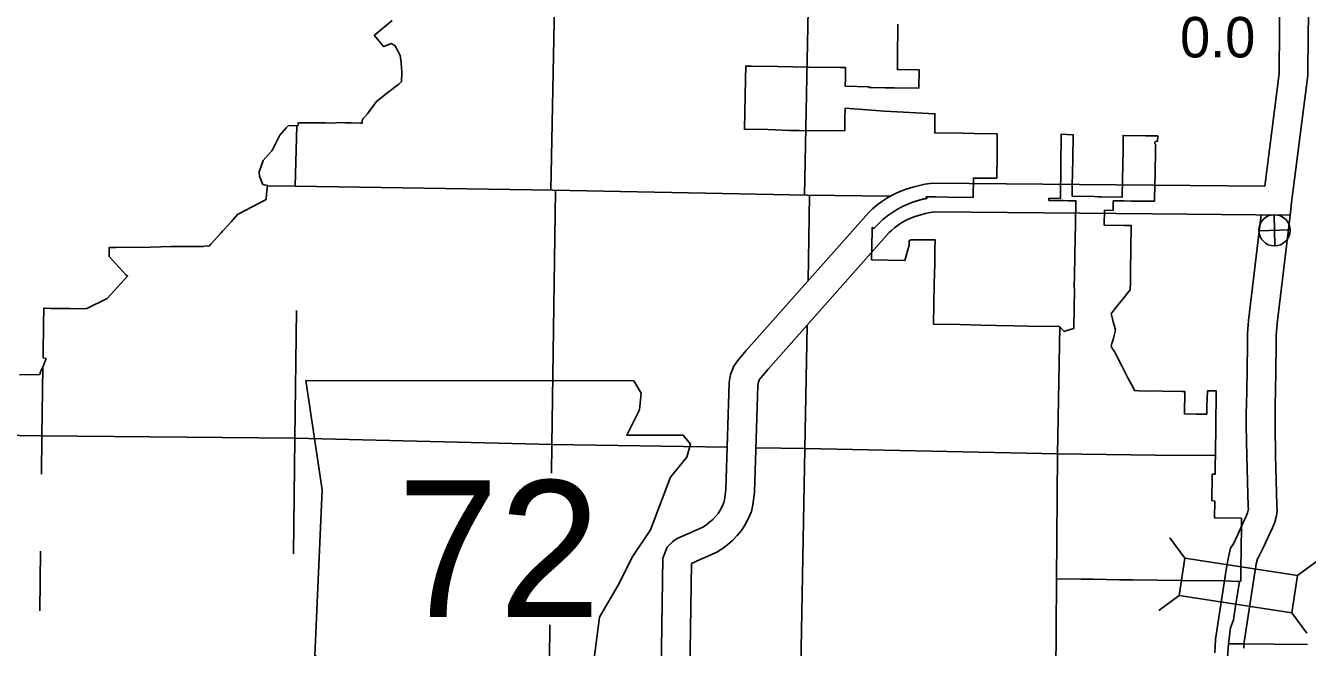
# Model space of a CAD drawing. Extents: x 77230 to 630905, y 790554 to 1662844.
# Drawn here: x 233840 to 260599, y 1608426 to 1621421 of the extents above; entities that cross this region are included whole.
import ezdxf

# ---------------------------------------------------------------- set-up
doc = ezdxf.new("R2010")
doc.units = 0
for name, color, linetype in [('Level 12', 7, 'Continuous'), ('Level 15', 7, 'Continuous'), ('Level 16', 7, 'Continuous'), ('Level 19', 7, 'Continuous'), ('Level 22', 7, 'Continuous'), ('Level 24', 7, 'Continuous'), ('Level 31', 7, 'Continuous'), ('Level 34', 7, 'Continuous')]:
    doc.layers.add(name, color=color, linetype=linetype)

msp = doc.modelspace()

# ---------------------------------------------------------------- linework, layer by layer
at = {"layer": 'Level 12'}
for points in [[(241493, 1621531), (241124, 1621221), (241120, 1621218)], [(248994, 1620573), (249535, 1620565), (250197, 1620555), (250856, 1620544), (250912, 1620543), (250957, 1620542), (250955, 1620327), (250951, 1620152), (251442, 1620144), (251442, 1620128), (251511, 1620126), (251781, 1620122), (251973, 1620119), (252486, 1620111), (252496, 1620496), (252038, 1620506), (252040, 1620524), (252040, 1620543), (252041, 1620648), (252042, 1620748), (252043, 1620766), (252044, 1620841), (252044, 1620848), (252045, 1620948), (252046, 1621048), (252048, 1621149), (252049, 1621249), (252050, 1621349), (252052, 1621449)], [(241120, 1621218), (241283, 1621021), (241295, 1621006), (241314, 1620984), (241319, 1620983), (241475, 1621048), (241551, 1621006), (241611, 1620895), (241656, 1620809), (241659, 1620804), (241675, 1620697), (241680, 1620666), (241681, 1620660), (241682, 1620646), (241692, 1620448), (241692, 1620442), (241689, 1620252), (241649, 1620214), (241631, 1620200), (241466, 1620069), (241452, 1620060), (241403, 1620026), (241165, 1619838), (240977, 1619574), (240923, 1619511), (240886, 1619477), (240865, 1619439), (240864, 1619383), (240828, 1619382), (240647, 1619389), (240603, 1619390), (240517, 1619392), (240419, 1619394), (240222, 1619384), (240110, 1619388), (240059, 1619389), (239955, 1619391), (239531, 1619389), (239530, 1619334), (239323, 1619327), (239283, 1619282), (239149, 1619131), (239063, 1618964), (239006, 1618852), (238983, 1618807), (238968, 1618790), (238798, 1618601), (238718, 1618367), (238721, 1618271), (238791, 1618098), (238892, 1618081), (238886, 1618027), (238872, 1617898), (238860, 1617788), (238280, 1617482), (238271, 1617477), (238130, 1617321), (237957, 1617129), (237952, 1617124), (237916, 1617084), (237710, 1616856), (237669, 1616810), (237669, 1616810), (237611, 1616816), (237547, 1616806), (237294, 1616805), (237020, 1616804), (236989, 1616803), (236877, 1616801), (236450, 1616791), (235720, 1616783), (235584, 1616781), (235586, 1616659), (235587, 1616594), (235929, 1616210), (235969, 1616185), (235541, 1615721), (235119, 1615509), (235119, 1615509), (235026, 1615504), (234766, 1615511), (234736, 1615512), (234693, 1615511), (234569, 1615510), (234388, 1615510), (234367, 1615510), (234248, 1615513), (234237, 1615513), (234218, 1615514), (234217, 1615476), (234217, 1615452), (234214, 1615238), (234212, 1615038), (234211, 1614927), (234209, 1614811), (234207, 1614624), (234205, 1614481), (234268, 1614463), (234203, 1614294), (234180, 1614247)], [(252459, 1617762), (252462, 1617763), (252464, 1617764), (252467, 1617765), (252470, 1617765), (252473, 1617766), (252475, 1617767), (252478, 1617768), (252481, 1617769), (252484, 1617769), (252486, 1617770), (252489, 1617771), (252492, 1617772), (252495, 1617772), (252497, 1617773), (252500, 1617774), (252503, 1617775), (252506, 1617776), (252508, 1617776), (252511, 1617777), (252514, 1617778), (252516, 1617778), (252519, 1617779), (252522, 1617780), (252525, 1617781), (252527, 1617781), (252530, 1617782), (252533, 1617783), (252536, 1617784), (252539, 1617784), (252541, 1617785), (252544, 1617786), (252547, 1617786), (252550, 1617787), (252552, 1617788), (252555, 1617788), (252558, 1617789), (252561, 1617790), (252563, 1617791), (252566, 1617791), (252569, 1617792), (252572, 1617793), (252574, 1617793), (252577, 1617794), (252580, 1617794), (252583, 1617795), (252586, 1617796), (252588, 1617796), (252591, 1617797), (252594, 1617798), (252597, 1617798), (252599, 1617799), (252602, 1617800), (252605, 1617800), (252608, 1617801), (252611, 1617801), (252613, 1617802), (252616, 1617803), (252619, 1617803), (252622, 1617804), (252624, 1617804), (252627, 1617805), (252630, 1617806), (252633, 1617806), (252636, 1617807), (252638, 1617807), (252641, 1617808), (252644, 1617808), (252647, 1617809), (252650, 1617809), (252652, 1617810), (252655, 1617811), (252642, 1617843), (252799, 1617841), (252837, 1617841), (253090, 1617838), (253620, 1617831), (253622, 1617843), (253629, 1618235), (254114, 1618231), (254123, 1618697), (254125, 1619158), (253644, 1619166), (253398, 1619170), (252819, 1619177), (252824, 1619580), (251771, 1619635), (251498, 1619653), (250948, 1619692), (250945, 1619477), (250941, 1619224), (250808, 1619226), (250173, 1619224), (249989, 1619227), (249791, 1619231), (249338, 1619249), (248848, 1619255), (248868, 1620299), (248873, 1620575), (248994, 1620573)], [(256547, 1617759), (256657, 1617758), (256767, 1617756), (256778, 1617756), (256929, 1617753), (256988, 1617755), (257353, 1617750), (257405, 1617750), (257411, 1617832), (257415, 1618047), (257417, 1618151), (257419, 1618256), (257423, 1618466), (257427, 1618676), (257432, 1618886), (257433, 1618931), (257430, 1618933), (257426, 1618937), (257422, 1618940), (257419, 1618944), (257416, 1618949), (257414, 1618956), (257413, 1618961), (257413, 1618966), (257413, 1618971), (257414, 1618976), (257416, 1618981), (257418, 1618985), (257420, 1618989), (257423, 1618993), (257427, 1618996), (257431, 1618999), (257435, 1619002), (257440, 1619004), (257444, 1619005), (257449, 1619006), (257454, 1619006), (257460, 1619005), (257466, 1619004), (257471, 1619001), (257474, 1619000), (257476, 1619112), (257476, 1619116), (257443, 1619117), (257221, 1619120), (256752, 1619127), (256751, 1618826), (256738, 1618196), (256731, 1617835), (256297, 1617844), (256231, 1617845), (256223, 1617845), (256157, 1617847), (255686, 1617857), (255691, 1618088), (255696, 1618336), (255698, 1618436), (255700, 1618536), (255702, 1618636), (255704, 1618736), (255706, 1618836), (255707, 1618936), (255709, 1619036), (255711, 1619136), (255459, 1619149), (255449, 1617809)], [(255449, 1617809), (255207, 1617812), (255204, 1617812), (255203, 1617769), (255403, 1617765), (255457, 1617764), (255503, 1617764), (255609, 1617762), (255666, 1617761), (255767, 1617759), (255765, 1617642), (255763, 1617562), (255762, 1617482), (255760, 1617402), (255759, 1617322), (255757, 1617242), (255756, 1617162), (255754, 1617082), (255752, 1617002), (255751, 1616922), (255749, 1616842), (255748, 1616762), (255746, 1616682), (255745, 1616616), (255745, 1616602), (255745, 1616597), (255743, 1616522), (255742, 1616442), (255740, 1616362), (255739, 1616319), (255739, 1616306), (255739, 1616282), (255737, 1616202), (255737, 1616174), (255736, 1616122), (255734, 1616044), (255734, 1616042), (255733, 1615969), (255738, 1615897), (255735, 1615759), (255733, 1615649), (255730, 1615539), (255728, 1615429), (255723, 1615189), (255722, 1615122), (255721, 1615094), (255599, 1615054), (255524, 1615030), (255427, 1615130), (254769, 1615143), (254470, 1615149), (254111, 1615156), (253782, 1615163), (253347, 1615171), (252794, 1615182), (252810, 1616016), (252811, 1616091), (252813, 1616172), (252819, 1616502), (252819, 1616514), (252824, 1616768), (252827, 1616916), (252827, 1616947), (252319, 1616941), (252285, 1616926), (252283, 1616829), (252198, 1616514), (251503, 1616527), (251515, 1617130), (251515, 1617139), (251517, 1617205), (251548, 1617179), (251609, 1617244), (251671, 1617307), (251708, 1617341), (251746, 1617374), (251831, 1617444), (251979, 1617544), (252021, 1617570), (252046, 1617584), (252067, 1617596), (252093, 1617610), (252112, 1617621), (252132, 1617631), (252157, 1617644), (252160, 1617645), (252162, 1617646), (252165, 1617647), (252168, 1617649), (252170, 1617650), (252173, 1617651), (252175, 1617652), (252178, 1617654), (252180, 1617655), (252183, 1617656), (252186, 1617657), (252188, 1617658), (252191, 1617660), (252193, 1617661), (252196, 1617662)], [(252196, 1617662), (252198, 1617663), (252201, 1617664), (252204, 1617666), (252206, 1617667), (252209, 1617668), (252211, 1617669), (252214, 1617670), (252217, 1617671), (252219, 1617673), (252222, 1617674), (252224, 1617675), (252227, 1617676), (252230, 1617677), (252232, 1617678), (252235, 1617680), (252237, 1617681), (252240, 1617682), (252243, 1617683), (252245, 1617684), (252248, 1617685), (252250, 1617686), (252253, 1617687), (252256, 1617689), (252258, 1617690), (252261, 1617691), (252264, 1617692), (252266, 1617693), (252269, 1617694), (252271, 1617695), (252274, 1617696), (252277, 1617697), (252279, 1617698), (252282, 1617699), (252285, 1617701), (252287, 1617702), (252290, 1617703), (252293, 1617704), (252295, 1617705), (252298, 1617706), (252300, 1617707), (252303, 1617708), (252306, 1617709), (252308, 1617710), (252311, 1617711), (252314, 1617712), (252316, 1617713), (252319, 1617714), (252322, 1617715), (252324, 1617716), (252327, 1617717), (252330, 1617718), (252332, 1617719), (252335, 1617720), (252338, 1617721), (252340, 1617722), (252343, 1617723), (252346, 1617724), (252348, 1617725), (252351, 1617726), (252354, 1617727), (252356, 1617728), (252359, 1617729), (252362, 1617730), (252364, 1617731), (252367, 1617732), (252370, 1617733), (252372, 1617734), (252375, 1617735), (252378, 1617736), (252381, 1617737), (252383, 1617738), (252386, 1617738), (252389, 1617739), (252391, 1617740), (252394, 1617741), (252397, 1617742), (252399, 1617743), (252402, 1617744), (252405, 1617745), (252407, 1617746), (252410, 1617747), (252413, 1617748), (252416, 1617748), (252418, 1617749), (252421, 1617750), (252424, 1617751), (252426, 1617752), (252429, 1617753), (252432, 1617754), (252435, 1617755), (252437, 1617755), (252440, 1617756), (252443, 1617757), (252445, 1617758), (252448, 1617759), (252451, 1617760), (252454, 1617760), (252456, 1617761), (252459, 1617762)], [(260602, 1608487), (259898, 1608495), (259293, 1608501), (258985, 1608504), (258955, 1608505), (258996, 1608833), (259057, 1609000), (259101, 1609286), (259185, 1609801), (259187, 1609815), (259209, 1609813), (259213, 1610155), (259214, 1610401), (259222, 1611029), (259224, 1611124), (258663, 1611132), (258668, 1611482), (258606, 1611495), (258613, 1612009), (258612, 1612046), (258674, 1612045), (258676, 1612258), (258679, 1612443), (258686, 1613108), (258691, 1613328), (258693, 1613479), (258698, 1613787), (258651, 1613787), (258609, 1613787), (258551, 1613787), (258514, 1613786), (258512, 1613786), (258505, 1613620), (258504, 1613483), (258499, 1613301), (258281, 1613303), (258033, 1613307), (258041, 1613777), (257989, 1613772), (257584, 1613778), (257381, 1613786), (257299, 1613782), (257079, 1613785), (256989, 1613792), (256939, 1613899), (256873, 1614019), (256810, 1614144), (256740, 1614282), (256731, 1614300), (256644, 1614469), (256594, 1614569), (256572, 1614612), (256534, 1614666), (256505, 1614722), (256519, 1614775), (256543, 1614863), (256595, 1615056), (256566, 1615163), (256548, 1615231), (256530, 1615294), (256500, 1615402), (256519, 1615421), (256607, 1615534), (256733, 1615690), (256745, 1615705), (256839, 1615823), (256902, 1615900), (256904, 1616057), (256907, 1616242), (256909, 1616397), (256910, 1616447), (256912, 1616597), (256915, 1616839), (256917, 1616939), (256919, 1617039), (256922, 1617240), (256770, 1617242), (256360, 1617250), (256367, 1617562), (256543, 1617559), (256547, 1617759)], [(234180, 1614247), (234175, 1614235), (234164, 1614214), (234154, 1614187), (234142, 1614151), (234133, 1614127), (233712, 1614124)], [(255349, 1608146), (255352, 1608541), (255355, 1608902), (255355, 1608934), (255355, 1608940), (255355, 1608964), (255356, 1609082), (255360, 1609568), (255362, 1609857), (255879, 1609853), (256130, 1609849), (256677, 1609838), (256952, 1609836), (257993, 1609827), (258843, 1609818), (258844, 1609816), (259146, 1609802), (259185, 1609801), (259101, 1609286), (259057, 1609000), (258996, 1608833), (258955, 1608505), (258930, 1608211)]]:
    msp.add_lwpolyline(points, dxfattribs=at)
at = {"layer": 'Level 15'}
for points in [[(238891, 1618070), (239465, 1618062)], [(239465, 1618062), (244844, 1617980), (250160, 1617878), (251889, 1617853)]]:
    msp.add_lwpolyline(points, dxfattribs=at)
at = {"layer": 'Level 16'}
for points in [[(244999, 1627881), (244910, 1623261), (244808, 1617974)], [(250245, 1625334), (250202, 1623165), (250100, 1617874)], [(239504, 1619333), (239465, 1618062)], [(244902, 1617971), (244829, 1612658), (244822, 1612070)], [(250208, 1617869), (250175, 1616086)], [(239496, 1615464), (239459, 1612793), (239435, 1610381)], [(250158, 1615146), (250110, 1612578), (250013, 1607270), (249972, 1603349)], [(255430, 1615128), (255386, 1612467), (255362, 1609831)], [(234198, 1614284), (234180, 1612839), (234170, 1612050)], [(234198, 1614284), (234180, 1612839), (234170, 1612050)], [(227503, 1612954), (229501, 1612914), (234178, 1612851), (239461, 1612799), (244839, 1612668), (248483, 1612608)], [(249095, 1612598), (250114, 1612582), (255386, 1612473), (257421, 1612445)], [(258662, 1612440), (257421, 1612445)], [(234150, 1610437), (234134, 1609188)], [(244784, 1608898), (244767, 1607421), (244746, 1606156)]]:
    msp.add_lwpolyline(points, dxfattribs=at)
at = {"layer": 'Level 19'}
for p, q in [((258044, 1610290), (257731, 1610716)), ((260393, 1609931), (260818, 1610244)), ((257924, 1609508), (257499, 1609195)), ((260273, 1609148), (260586, 1608723))]:
    msp.add_line(p, q, dxfattribs=at)
msp.add_lwpolyline([(257924, 1609508), (260273, 1609148), (260393, 1609931), (258044, 1610290)], close=True, dxfattribs=at)
at = {"layer": 'Level 22'}
for points in [[(260025, 1622023), (260012, 1620513), (260010, 1620423), (259710, 1618064)], [(260622, 1621731), (260612, 1620503), (260609, 1620377), (260271, 1617725), (260239, 1617449)], [(257375, 1618087), (252779, 1618131), (252610, 1618106), (252475, 1618073), (252363, 1618044), (252223, 1618000), (252080, 1617949), (251957, 1617889), (251844, 1617830), (251713, 1617742), (251611, 1617665), (251520, 1617591), (251436, 1617509), (248885, 1614632), (248711, 1614424), (248624, 1614301), (248556, 1614126), (248530, 1613959), (248461, 1611717), (248432, 1611513), (248418, 1611451), (248385, 1611373), (248342, 1611291), (248299, 1611226), (248245, 1611160), (248186, 1611098), (248119, 1611041), (248036, 1610977), (247975, 1610939), (247667, 1610802), (247443, 1610702), (247344, 1610629), (247232, 1610519), (247144, 1610294)], [(257375, 1618087), (259710, 1618064)], [(257369, 1617487), (252821, 1617531), (252726, 1617517), (252623, 1617492), (252528, 1617467), (252413, 1617431), (252314, 1617395), (252226, 1617353), (252150, 1617313), (252062, 1617254), (251983, 1617194), (251919, 1617142), (251870, 1617094), (249340, 1614241), (249187, 1614057), (249157, 1614015), (249139, 1613969), (249129, 1613903), (249060, 1611666), (249023, 1611405), (248991, 1611266), (248928, 1611115), (248858, 1610984), (248783, 1610870), (248696, 1610763), (248601, 1610663), (248498, 1610575), (248379, 1610484), (248258, 1610408), (247911, 1610253), (247742, 1610178)], [(257369, 1617487), (260240, 1617459)], [(259637, 1617468), (259372, 1615255), (259366, 1615161), (259356, 1615085), (259348, 1614976), (259347, 1614734), (259336, 1613770), (259329, 1613533), (259325, 1613297), (259324, 1613055), (259337, 1612422), (259363, 1611370), (259368, 1611308), (259366, 1611293), (259351, 1611235), (259322, 1611168), (259287, 1611090), (259260, 1611035), (259148, 1610788), (259054, 1610594), (258996, 1610497), (258964, 1610378), (258943, 1610276), (258926, 1610163), (258905, 1610049), (258683, 1608595), (258676, 1608436), (258671, 1608312)], [(260239, 1617449), (259970, 1615197), (259963, 1615103), (259954, 1615026), (259948, 1614951), (259947, 1614729), (259936, 1613758), (259928, 1613519), (259925, 1613291), (259924, 1613060), (259937, 1612436), (259962, 1611402), (259971, 1611288), (259955, 1611175), (259920, 1611040), (259871, 1610926), (259829, 1610831), (259801, 1610777), (259691, 1610533), (259582, 1610309), (259554, 1610261), (259548, 1610239), (259534, 1610172), (259518, 1610065), (259497, 1609950), (259281, 1608536), (259275, 1608411)], [(247144, 1610294), (247101, 1607457)], [(247742, 1610178), (247701, 1607450)]]:
    msp.add_lwpolyline(points, dxfattribs=at)
at = {"layer": 'Level 24'}
msp.add_lwpolyline([(239690, 1614003), (240033, 1611719), (239880, 1608255), (240185, 1608065), (240756, 1608065), (240756, 1606847), (245552, 1606847), (245781, 1607342), (245704, 1608141), (245819, 1609055), (246237, 1609778), (246504, 1610311), (246884, 1610882), (247113, 1611491), (247303, 1611986), (247646, 1612405), (247722, 1612671), (247570, 1612861), (246390, 1612861), (246656, 1613394), (246694, 1613737), (246536, 1614000)], close=True, dxfattribs=at)
at = {"layer": 'Level 34'}
for p, q in [((259919, 1616817), (259904, 1617468)), ((259586, 1617135), (260237, 1617150))]:
    msp.add_line(p, q, dxfattribs=at)
msp.add_circle((259911, 1617143), 326, dxfattribs=at)

# ---------------------------------------------------------------- texts
at = {"layer": 'Level 24'}
msp.add_text('72', height=2851.2, dxfattribs=at).set_placement((241601, 1609064))
at = {"layer": 'Level 31'}
msp.add_text('0.0', height=844.8, dxfattribs=at).set_placement((257942, 1620756))

doc.saveas('drawing.dxf')
